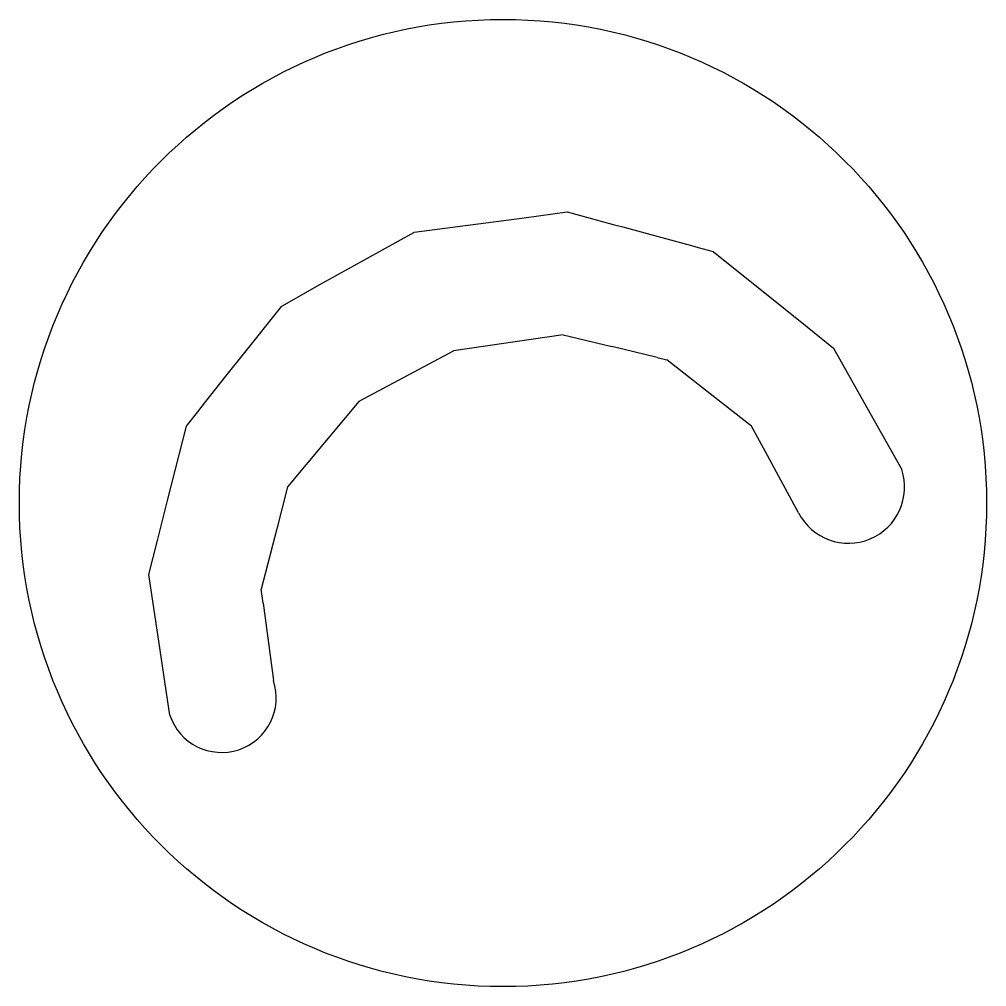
# Model space of a CAD drawing. Extents: x 400935 to 481562, y 415700 to 505362.
# Drawn here: x 402943.92 to 402966.92, y 418077.21 to 418100.21 of the extents above; entities that cross this region are included whole.
import ezdxf

# ---------------------------------------------------------------- set-up
doc = ezdxf.new("R2010")
doc.units = 0
doc.layers.add('Coir Fiber Wattle with PAM Final CELL', color=7, linetype='Continuous')

msp = doc.modelspace()

# ---------------------------------------------------------------- linework, layer by layer
at = {"layer": 'Coir Fiber Wattle with PAM Final CELL'}
for p, q in [((402956.848, 418092.708), (402954.245, 418092.327)), ((402956.848, 418092.708), (402954.245, 418092.327)), ((402956.848, 418092.708), (402954.245, 418092.327)), ((402956.848, 418092.708), (402954.245, 418092.327)), ((402956.848, 418092.708), (402954.245, 418092.327)), ((402956.848, 418092.708), (402954.245, 418092.327)), ((402956.848, 418092.708), (402958.006, 418092.431)), ((402956.848, 418092.708), (402958.006, 418092.431)), ((402956.848, 418092.708), (402958.006, 418092.431)), ((402956.848, 418092.708), (402958.006, 418092.431)), ((402956.848, 418092.708), (402958.006, 418092.431)), ((402956.848, 418092.708), (402958.006, 418092.431)), ((402954.234, 418092.324), (402951.991, 418091.129)), ((402954.234, 418092.324), (402951.991, 418091.129)), ((402954.234, 418092.324), (402951.991, 418091.129)), ((402954.234, 418092.324), (402951.991, 418091.129)), ((402954.234, 418092.324), (402951.991, 418091.129)), ((402954.234, 418092.324), (402951.991, 418091.129)), ((402954.234, 418092.324), (402954.245, 418092.327)), ((402954.234, 418092.324), (402954.245, 418092.327)), ((402954.234, 418092.324), (402954.245, 418092.327)), ((402954.234, 418092.324), (402954.245, 418092.327)), ((402954.234, 418092.324), (402954.245, 418092.327)), ((402954.234, 418092.324), (402954.245, 418092.327)), ((402959.087, 418092.17), (402958.006, 418092.431)), ((402959.087, 418092.17), (402958.006, 418092.431)), ((402959.087, 418092.17), (402958.006, 418092.431)), ((402959.087, 418092.17), (402958.006, 418092.431)), ((402959.087, 418092.17), (402958.006, 418092.431)), ((402959.087, 418092.17), (402958.006, 418092.431)), ((402959.087, 418092.17), (402959.315, 418092.114)), ((402959.087, 418092.17), (402959.315, 418092.114)), ((402959.087, 418092.17), (402959.315, 418092.114)), ((402959.087, 418092.17), (402959.315, 418092.114)), ((402959.087, 418092.17), (402959.315, 418092.114)), ((402959.087, 418092.17), (402959.315, 418092.114)), ((402960.457, 418091.219), (402959.315, 418092.114)), ((402960.457, 418091.219), (402959.315, 418092.114)), ((402960.457, 418091.219), (402959.315, 418092.114)), ((402960.457, 418091.219), (402959.315, 418092.114)), ((402960.457, 418091.219), (402959.315, 418092.114)), ((402960.457, 418091.219), (402959.315, 418092.114)), ((402951.991, 418091.129), (402951.22, 418090.205)), ((402951.991, 418091.129), (402951.22, 418090.205)), ((402951.991, 418091.129), (402951.22, 418090.205)), ((402951.991, 418091.129), (402951.22, 418090.205)), ((402951.991, 418091.129), (402951.22, 418090.205)), ((402951.991, 418091.129), (402951.22, 418090.205)), ((402961.324, 418090.537), (402960.457, 418091.219)), ((402961.324, 418090.537), (402960.457, 418091.219)), ((402961.324, 418090.537), (402960.457, 418091.219)), ((402961.324, 418090.537), (402960.457, 418091.219)), ((402961.324, 418090.537), (402960.457, 418091.219)), ((402961.324, 418090.537), (402960.457, 418091.219)), ((402961.704, 418089.843), (402961.324, 418090.537)), ((402961.704, 418089.843), (402961.324, 418090.537)), ((402961.704, 418089.843), (402961.324, 418090.537)), ((402961.704, 418089.843), (402961.324, 418090.537)), ((402961.704, 418089.843), (402961.324, 418090.537)), ((402961.704, 418089.843), (402961.324, 418090.537)), ((402951.22, 418090.205), (402950.296, 418089.093)), ((402951.22, 418090.205), (402950.296, 418089.093)), ((402951.22, 418090.205), (402950.296, 418089.093)), ((402951.22, 418090.205), (402950.296, 418089.093)), ((402951.22, 418090.205), (402950.296, 418089.093)), ((402951.22, 418090.205), (402950.296, 418089.093)), ((402962.446, 418088.478), (402961.704, 418089.843)), ((402962.446, 418088.478), (402961.704, 418089.843)), ((402962.446, 418088.478), (402961.704, 418089.843)), ((402962.446, 418088.478), (402961.704, 418089.843)), ((402962.446, 418088.478), (402961.704, 418089.843)), ((402962.446, 418088.478), (402961.704, 418089.843)), ((402950.296, 418089.093), (402950.04, 418088.097)), ((402950.296, 418089.093), (402950.04, 418088.097)), ((402950.296, 418089.093), (402950.04, 418088.097)), ((402950.296, 418089.093), (402950.04, 418088.097)), ((402950.296, 418089.093), (402950.04, 418088.097)), ((402950.296, 418089.093), (402950.04, 418088.097)), ((402950.04, 418088.097), (402949.673, 418086.664)), ((402950.04, 418088.097), (402949.673, 418086.664)), ((402950.04, 418088.097), (402949.673, 418086.664)), ((402950.04, 418088.097), (402949.673, 418086.664)), ((402950.04, 418088.097), (402949.673, 418086.664)), ((402950.04, 418088.097), (402949.673, 418086.664)), ((402949.716, 418086.334), (402949.673, 418086.664)), ((402949.716, 418086.334), (402949.673, 418086.664)), ((402949.716, 418086.334), (402949.673, 418086.664)), ((402949.716, 418086.334), (402949.673, 418086.664)), ((402949.716, 418086.334), (402949.673, 418086.664)), ((402949.716, 418086.334), (402949.673, 418086.664)), ((402949.716, 418086.334), (402949.963, 418084.49)), ((402949.716, 418086.334), (402949.963, 418084.49)), ((402949.716, 418086.334), (402949.963, 418084.49)), ((402949.716, 418086.334), (402949.963, 418084.49)), ((402949.716, 418086.334), (402949.963, 418084.49)), ((402949.716, 418086.334), (402949.963, 418084.49))]:
    msp.add_line(p, q, dxfattribs=at)
msp.add_lwpolyline([(402947.499, 418083.671), (402947.269, 418085.212), (402947.001, 418087.009), (402947.205, 418087.82), (402947.454, 418088.8), (402947.893, 418090.539), (402947.919, 418090.572), (402948.193, 418090.917), (402948.239, 418090.977), (402948.834, 418091.726), (402949.248, 418092.247), (402950.16, 418093.394), (402951.068, 418093.903), (402953.297, 418095.143), (402953.307, 418095.147), (402955.922, 418095.495), (402956.943, 418095.631), (402958.035, 418095.335), (402958.265, 418095.274), (402959.192, 418095.023), (402959.897, 418094.831), (402960.062, 418094.785), (402960.417, 418094.69), (402960.424, 418094.686), (402961.601, 418093.739), (402962.647, 418092.899), (402963.277, 418092.39), (402964.139, 418090.859), (402964.899, 418089.51)], dxfattribs=at)
msp.add_lwpolyline([(402947.499, 418083.671), (402947.269, 418085.212), (402947.001, 418087.009), (402947.205, 418087.82), (402947.454, 418088.8), (402947.893, 418090.539), (402947.919, 418090.572), (402948.193, 418090.917), (402948.239, 418090.977), (402948.834, 418091.726), (402949.248, 418092.247), (402950.16, 418093.394), (402951.068, 418093.903), (402953.297, 418095.143), (402953.307, 418095.147), (402955.922, 418095.495), (402956.943, 418095.631), (402958.035, 418095.335), (402958.265, 418095.274), (402959.192, 418095.023), (402959.897, 418094.831), (402960.062, 418094.785), (402960.417, 418094.69), (402960.424, 418094.686), (402961.601, 418093.739), (402962.647, 418092.899), (402963.277, 418092.39), (402964.139, 418090.859), (402964.899, 418089.51)], dxfattribs=at)
msp.add_lwpolyline([(402947.499, 418083.671), (402947.269, 418085.212), (402947.001, 418087.009), (402947.205, 418087.82), (402947.454, 418088.8), (402947.893, 418090.539), (402947.919, 418090.572), (402948.193, 418090.917), (402948.239, 418090.977), (402948.834, 418091.726), (402949.248, 418092.247), (402950.16, 418093.394), (402951.068, 418093.903), (402953.297, 418095.143), (402953.307, 418095.147), (402955.922, 418095.495), (402956.943, 418095.631), (402958.035, 418095.335), (402958.265, 418095.274), (402959.192, 418095.023), (402959.897, 418094.831), (402960.062, 418094.785), (402960.417, 418094.69), (402960.424, 418094.686), (402961.601, 418093.739), (402962.647, 418092.899), (402963.277, 418092.39), (402964.139, 418090.859), (402964.899, 418089.51)], dxfattribs=at)
msp.add_lwpolyline([(402947.499, 418083.671), (402947.269, 418085.212), (402947.001, 418087.009), (402947.205, 418087.82), (402947.454, 418088.8), (402947.893, 418090.539), (402947.919, 418090.572), (402948.193, 418090.917), (402948.239, 418090.977), (402948.834, 418091.726), (402949.248, 418092.247), (402950.16, 418093.394), (402951.068, 418093.903), (402953.297, 418095.143), (402953.307, 418095.147), (402955.922, 418095.495), (402956.943, 418095.631), (402958.035, 418095.335), (402958.265, 418095.274), (402959.192, 418095.023), (402959.897, 418094.831), (402960.062, 418094.785), (402960.417, 418094.69), (402960.424, 418094.686), (402961.601, 418093.739), (402962.647, 418092.899), (402963.277, 418092.39), (402964.139, 418090.859), (402964.899, 418089.51)], dxfattribs=at)
msp.add_lwpolyline([(402947.499, 418083.671), (402947.269, 418085.212), (402947.001, 418087.009), (402947.205, 418087.82), (402947.454, 418088.8), (402947.893, 418090.539), (402947.919, 418090.572), (402948.193, 418090.917), (402948.239, 418090.977), (402948.834, 418091.726), (402949.248, 418092.247), (402950.16, 418093.394), (402951.068, 418093.903), (402953.297, 418095.143), (402953.307, 418095.147), (402955.922, 418095.495), (402956.943, 418095.631), (402958.035, 418095.335), (402958.265, 418095.274), (402959.192, 418095.023), (402959.897, 418094.831), (402960.062, 418094.785), (402960.417, 418094.69), (402960.424, 418094.686), (402961.601, 418093.739), (402962.647, 418092.899), (402963.277, 418092.39), (402964.139, 418090.859), (402964.899, 418089.51)], dxfattribs=at)
msp.add_lwpolyline([(402947.499, 418083.671), (402947.269, 418085.212), (402947.001, 418087.009), (402947.205, 418087.82), (402947.454, 418088.8), (402947.893, 418090.539), (402947.919, 418090.572), (402948.193, 418090.917), (402948.239, 418090.977), (402948.834, 418091.726), (402949.248, 418092.247), (402950.16, 418093.394), (402951.068, 418093.903), (402953.297, 418095.143), (402953.307, 418095.147), (402955.922, 418095.495), (402956.943, 418095.631), (402958.035, 418095.335), (402958.265, 418095.274), (402959.192, 418095.023), (402959.897, 418094.831), (402960.062, 418094.785), (402960.417, 418094.69), (402960.424, 418094.686), (402961.601, 418093.739), (402962.647, 418092.899), (402963.277, 418092.39), (402964.139, 418090.859), (402964.899, 418089.51)], dxfattribs=at)
msp.add_circle((402955.419, 418088.712), 11.497, dxfattribs=at)
msp.add_circle((402955.419, 418088.712), 11.497, dxfattribs=at)
msp.add_circle((402955.419, 418088.712), 11.497, dxfattribs=at)
msp.add_circle((402955.419, 418088.712), 11.497, dxfattribs=at)
msp.add_circle((402955.419, 418088.712), 11.497, dxfattribs=at)
msp.add_circle((402955.419, 418088.712), 11.497, dxfattribs=at)
for centre, radius, start in [((402963.632, 418089.089), 1.335, 207.2741), ((402963.632, 418089.089), 1.335, 207.2741), ((402963.632, 418089.089), 1.335, 207.2741), ((402963.632, 418089.089), 1.335, 207.2741), ((402963.632, 418089.089), 1.335, 207.2741), ((402963.632, 418089.089), 1.335, 207.2741), ((402948.731, 418084.08), 1.298, 198.3867), ((402948.731, 418084.08), 1.298, 198.3867), ((402948.731, 418084.08), 1.298, 198.3867), ((402948.731, 418084.08), 1.298, 198.3867), ((402948.731, 418084.08), 1.298, 198.3867), ((402948.731, 418084.08), 1.298, 198.3867)]:
    msp.add_arc(centre, radius, start, 18.3867, dxfattribs=at)

doc.saveas('drawing.dxf')
